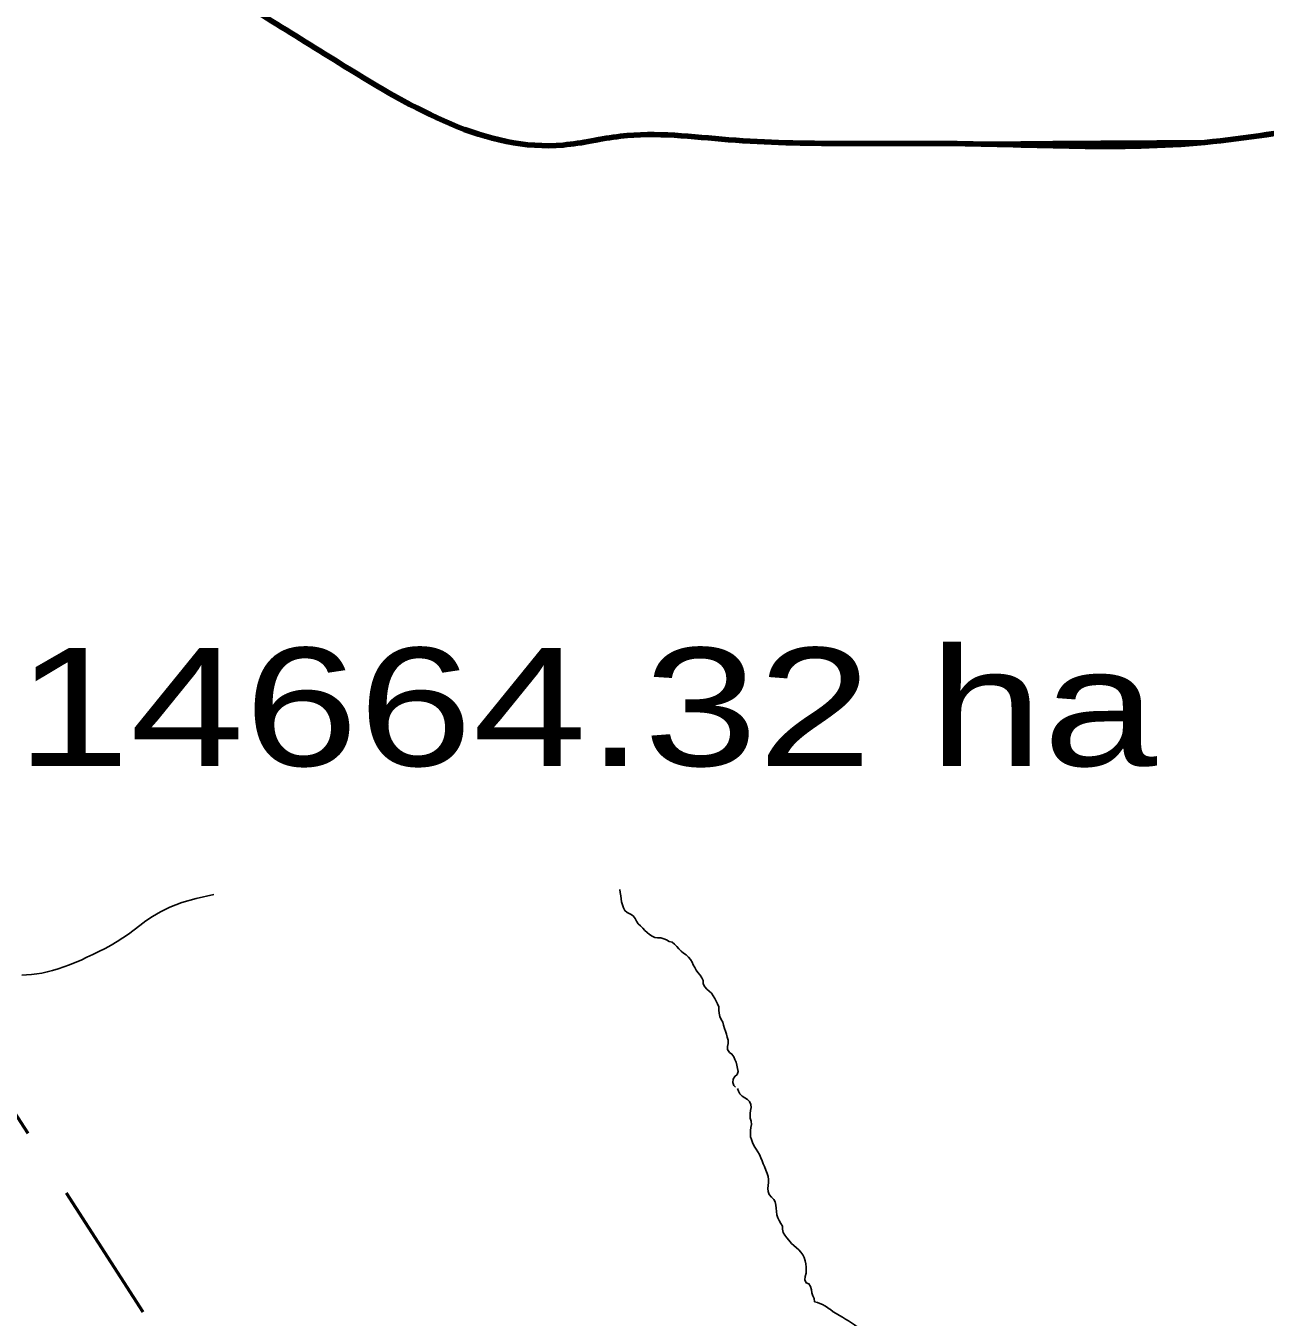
# Model space of a CAD drawing. Extents: x -1643653 to 4543381, y 1624270 to 13878484.
# Drawn here: x 702456 to 707705, y 8963343 to 8968811 of the extents above; entities that cross this region are included whole.
import ezdxf

# ---------------------------------------------------------------- set-up
doc = ezdxf.new("R2010")
doc.units = 0
doc.header["$LTSCALE"] = 200
doc.linetypes.add('MEDIUM_DASHED', pattern=[4.5, 3, -1.5])
for name, color, linetype, lineweight in [('1', 7, 'Continuous', 13), ('24', 7, 'Continuous', 25), ('26', 7, 'Continuous', 106), ('27', 7, 'Continuous', 53), ('28', 7, 'Continuous', 53), ('29', 7, 'Continuous', 13)]:
    doc.layers.add(name, color=color, linetype=linetype, lineweight=lineweight)
doc.layers.add('63', color=7, linetype='Continuous')

msp = doc.modelspace()

# ---------------------------------------------------------------- linework, layer by layer
at = {"layer": '1', "lineweight": 25}
msp.add_spline([(814781, 9009175.5), (814787.2, 9009173.4), (814796.9, 9009173.4), (814799.4, 9009172.4), (814805.1, 9009174.5), (814805.6, 9009176.5), (814811.7, 9009179.5), (814811.7, 9009179.5), (814801.5, 9009181), (814790.7, 9009181.5), (814784.1, 9009183.1), (814777.4, 9009185.1), (814778.4, 9009175.5)], degree=3, dxfattribs=at)
at = {"layer": '24'}
for points in [[(703025.5, 8965059.6), (703066.2, 8965079.1), (703116, 8965098), (703177.1, 8965116.1), (703251.3, 8965133)], [(705462, 8964317), (705454, 8964323.8), (705449.7, 8964336.7), (705451.5, 8964350), (705458.7, 8964361.9), (705468.1, 8964370.6), (705473.4, 8964382.4), (705470.6, 8964396.2), (705466.6, 8964409.2), (705463.8, 8964422), (705458.7, 8964433.7), (705454.1, 8964445.5), (705446.7, 8964456.5), (705436.3, 8964463.7), (705427.9, 8964475.5), (705427.5, 8964488.9), (705430.3, 8964502), (705430.9, 8964516), (705426.8, 8964529), (705424.1, 8964541.7), (705419.9, 8964553.7), (705415.7, 8964565.5), (705411.4, 8964578.6), (705408.1, 8964592.5), (705401.5, 8964603.7), (705395.9, 8964616.2), (705392.6, 8964629.3), (705391.6, 8964643), (705390.5, 8964656.5), (705385.8, 8964668.8), (705380.1, 8964681.2), (705374, 8964692.3), (705367.4, 8964703.5), (705359.7, 8964714.5), (705350.4, 8964723.6), (705340.7, 8964731.8), (705331.4, 8964740.9), (705324.3, 8964754.5), (705324.1, 8964767.8), (705318.9, 8964779.2), (705311.5, 8964790.4), (705302.1, 8964801.5), (705294.8, 8964811.6), (705289.5, 8964823), (705282.6, 8964834.3), (705277.5, 8964846), (705270.7, 8964857.2), (705262.2, 8964867.1), (705252.3, 8964876.4), (705240.9, 8964883.8), (705231.1, 8964892.9), (705222.1, 8964902.5), (705213.5, 8964912.7), (705203.7, 8964921.9), (705193.6, 8964930.3), (705180.4, 8964933.5), (705169.9, 8964940.5), (705158.2, 8964945), (705145.8, 8964948.7), (705132.4, 8964948.5), (705119.9, 8964950.6), (705108.2, 8964956.4), (705096.8, 8964963.6), (705087, 8964971.5), (705077.6, 8964979.9), (705068.8, 8964989.5), (705059.7, 8964999.7), (705050, 8965008.9), (705041.6, 8965019.5), (705036.2, 8965031.3), (705028.3, 8965041.6), (705016.9, 8965048.5), (705002.3, 8965055.8), (704992.8, 8965064.7), (704987, 8965075.9), (704982.4, 8965089.2), (704979.4, 8965101.5), (704977.2, 8965114.3), (704976.5, 8965127.2), (704973.7, 8965140.4), (704971.5, 8965153.2)], [(702438, 8964790.9), (702458.7, 8964791.9), (702479.9, 8964793.6), (702501.6, 8964796), (702523.7, 8964799.6), (702546.3, 8964804.3), (702569.2, 8964810.3), (702592.6, 8964817.4), (702616.3, 8964825.5), (702640.4, 8964834.5), (702664.8, 8964844.4), (702689.6, 8964855.1), (702714.6, 8964866.4), (702740, 8964878.3), (702765.5, 8964890.9), (702791, 8964904.1), (702816.5, 8964918.1), (702841.8, 8964932.9), (702866.7, 8964948.6), (702891.2, 8964965.1), (702915.2, 8964982.7), (702938.9, 8965001.1), (702963.8, 8965020.3), (702992, 8965039.9), (703025.5, 8965059.6)], [(705796.9, 8963407.8), (705795.2, 8963421.2), (705789.1, 8963433), (705785.2, 8963445.2), (705783.8, 8963459), (705780, 8963472), (705772.6, 8963483.1), (705760.6, 8963488.6), (705755.9, 8963500.6), (705757.4, 8963514.6), (705760.4, 8963528.5), (705761.4, 8963541.1), (705760.8, 8963554.2), (705759.6, 8963568.1), (705757, 8963581.3), (705752.5, 8963594.8), (705746.6, 8963607), (705738.4, 8963618.3), (705729.5, 8963628), (705719.6, 8963636.3), (705708.3, 8963645.6), (705699.3, 8963655.2), (705688, 8963668.5), (705678.7, 8963678.5), (705670.9, 8963689.6), (705664.2, 8963701.2), (705661.4, 8963714.8), (705660.1, 8963727.5), (705654.2, 8963738.9), (705646.7, 8963751.8), (705640.5, 8963763.2), (705636.3, 8963775.9), (705634.8, 8963790.6), (705634.1, 8963803.8), (705632.8, 8963816.8), (705630.1, 8963830.7), (705623.7, 8963841.5), (705613.4, 8963851), (705604.1, 8963861.6), (705599.9, 8963874.2), (705599.2, 8963887.2), (705599.7, 8963900.5), (705601, 8963913.1), (705601.7, 8963926), (705599.6, 8963938.6), (705595.6, 8963951.5), (705590.5, 8963965.1), (705583.9, 8963980.3), (705579.5, 8963992.5), (705575.1, 8964004.7), (705569.2, 8964017.7), (705563.2, 8964031.1), (705556.4, 8964042.2), (705548.9, 8964054.6), (705541.1, 8964066.9), (705534.2, 8964082.5), (705529.1, 8964094.5), (705524.9, 8964106.6), (705524.7, 8964120.3), (705525.7, 8964132.8), (705527.2, 8964145.2), (705528.9, 8964158.3), (705528.4, 8964172.5), (705524.4, 8964184.8), (705523.4, 8964198.4), (705523.4, 8964204.9), (705525.6, 8964217.9), (705528, 8964230.7), (705526, 8964243.7), (705520.9, 8964255.5), (705512.5, 8964265), (705501.2, 8964271.4), (705490.1, 8964278.3), (705480.6, 8964288), (705474.5, 8964299), (705470.1, 8964311.2)]]:
    msp.add_lwpolyline(points, dxfattribs=at)
msp.add_spline([(710131.8, 8961656.3), (710038.2, 8961644.6), (709952.5, 8961734.3), (709819.9, 8961831.8), (709687.4, 8961917.5), (709656.2, 8962018.9), (709609.4, 8962151.4), (709543.1, 8962295.7), (709476.8, 8962369.8), (709379.4, 8962377.6), (709293.6, 8962323), (709126, 8962209.9), (708970, 8962096.9), (708782.9, 8962007.2), (708568.5, 8961929.2), (708381.3, 8961917.5), (708221.5, 8961987.7), (708096.8, 8962093), (707991.5, 8962217.7), (707749.8, 8962326.9), (707512, 8962326.9), (707301.5, 8962284), (707215.7, 8962330.8), (707145.5, 8962459.4), (707075.3, 8962576.4), (706915.5, 8962654.3), (706724.5, 8962763.5), (706475, 8962868.8), (706285.5, 8962993.6), (706252.3, 8963024.5), (706110.5, 8963180), (706048.8, 8963234.9), (705965.3, 8963310.3), (705863.5, 8963374.4), (705840.7, 8963390.4), (705796.9, 8963407.8)], degree=3, dxfattribs=at)
at = {"layer": '26'}
for points in [[(676174.9, 8960921), (676589.7, 8959851), (677298.5, 8959085), (677905.7, 8958370.4), (678108.1, 8958127.9), (678628.8, 8957871.5), (679175.3, 8957678.5), (679634.1, 8957740.2), (680271.7, 8957890.1), (680680.6, 8958130.1), (682556.7, 8958821.8), (683435.7, 8958881.7), (684580.7, 8958673.6), (685598.3, 8958453.2), (686374.5, 8958348.3), (687212.1, 8957836.1), (687682.2, 8957630.7), (688306.1, 8957615.5), (689591.9, 8957533.9), (690585.7, 8957606.1), (691389.1, 8957793.5), (691759.3, 8957957.3), (692919.9, 8958245), (693572, 8958700.2), (694136.4, 8959422.7), (694705.3, 8960908.2), (694927.7, 8961937.4), (695327.4, 8962800.5), (695494.2, 8963028.7), (696954.2, 8966672.4), (698159, 8968028.2), (699003.1, 8968647.8), (699373.7, 8968875.2), (699705.8, 8969051.9), (700930.8, 8969479.2), (701631.8, 8969565.3), (702395, 8969409.6), (703157, 8969037.7), (703804.2, 8968640.8), (704732, 8968306.3), (704974.2, 8968343.5), (705432.6, 8968328.9), (706400.3, 8968312.2), (707482.9, 8968320.5), (708005.4, 8968381.9), (708718.3, 8968340.8), (709660.3, 8968260.6), (710627.7, 8968180.3), (711187.5, 8968089), (711873, 8967704.7), (712851.5, 8967319.2), (713361.3, 8967393.4), (714238.5, 8967122.7), (715674, 8966506.4), (716373.4, 8966312.8), (717313.4, 8965902), (718673.1, 8965375), (719658.3, 8965140.1)], [(691088.7, 8957705.7), (691389.1, 8957793.5), (691759.3, 8957957.3), (692919.9, 8958245), (693572, 8958700.2), (694136.4, 8959422.7), (694705.3, 8960908.2), (694927.7, 8961937.4), (695327.4, 8962800.5), (695494.2, 8963028.7), (696954.2, 8966672.4), (698159, 8968028.2), (699003.1, 8968647.8), (699373.7, 8968875.2), (699705.8, 8969051.9), (700930.8, 8969479.2), (701631.8, 8969565.3), (702395, 8969409.6), (703157, 8969037.7), (703804.2, 8968640.8), (704732, 8968306.3), (704974.2, 8968343.5), (705432.6, 8968328.9), (706400.3, 8968312.2), (707482.9, 8968320.5), (708005.4, 8968381.9), (708718.3, 8968340.8), (709660.3, 8968260.6), (710627.7, 8968180.3), (711187.5, 8968089), (711873, 8967704.7), (712851.5, 8967319.2), (713361.3, 8967393.4), (714238.5, 8967122.7), (715674, 8966506.4), (716373.4, 8966312.8), (717313.4, 8965902), (718673.1, 8965375), (719658.3, 8965140.1)]]:
    msp.add_spline(points, degree=3, dxfattribs=at)
at = {"layer": '27', "linetype": 'MEDIUM_DASHED'}
msp.add_line((705881, 8958826.7), (701812, 8965132.4), dxfattribs=at)
at = {"layer": '27'}
for points in [[(707482.9, 8968320.5), (706400.3, 8968312.2), (705432.6, 8968328.9), (704974.2, 8968343.5), (704732, 8968306.3), (703804.2, 8968640.8), (703157, 8969037.7), (702395, 8969409.6), (701631.8, 8969565.3), (700930.8, 8969479.2), (699705.8, 8969051.9), (699373.7, 8968875.2), (699003.1, 8968647.8), (698159, 8968028.2), (696954.2, 8966672.4), (695494.2, 8963028.7), (695327.4, 8962800.5), (694975.6, 8962075.5)], [(709660.3, 8968260.6), (708718.3, 8968340.8), (708005.4, 8968381.9), (707482.9, 8968320.5)]]:
    msp.add_spline(points, degree=3, dxfattribs=at)
at = {"layer": '28'}
for points in [[(707482.9, 8968320.5), (706400.3, 8968312.2), (705432.6, 8968328.9), (704974.2, 8968343.5), (704732, 8968306.3), (703804.2, 8968640.8), (703157, 8969037.7), (702395, 8969409.6), (701631.8, 8969565.3), (700930.8, 8969479.2), (699705.8, 8969051.9), (699373.7, 8968875.2), (699003.1, 8968647.8), (698159, 8968028.2), (696954.2, 8966672.4), (695494.2, 8963028.7), (695327.4, 8962800.5), (694975.6, 8962075.5)], [(709660.3, 8968260.6), (708718.3, 8968340.8), (708005.4, 8968381.9), (707482.9, 8968320.5)]]:
    msp.add_spline(points, degree=3, dxfattribs=at)
at = {"layer": '29', "lineweight": 53}
for points in [[(707482.9, 8968320.5), (706400.3, 8968312.2), (705432.6, 8968328.9), (704974.2, 8968343.5), (704732, 8968306.3), (703804.2, 8968640.8), (703157, 8969037.7), (702395, 8969409.6), (701631.8, 8969565.3), (700930.8, 8969479.2), (699705.8, 8969051.9), (699373.7, 8968875.2), (699003.1, 8968647.8), (698159, 8968028.2), (696954.2, 8966672.4), (695494.2, 8963028.7), (695327.4, 8962800.5), (694975.6, 8962075.5)], [(709660.3, 8968260.6), (708718.3, 8968340.8), (708005.4, 8968381.9), (707482.9, 8968320.5)]]:
    msp.add_spline(points, degree=3, dxfattribs=at)

# ---------------------------------------------------------------- texts
at = {"layer": '63', "width": 1.3}
msp.add_text(' 14664.32 ha', height=500, dxfattribs=at).set_placement((702172.3, 8965676.9))

doc.saveas('drawing.dxf')
